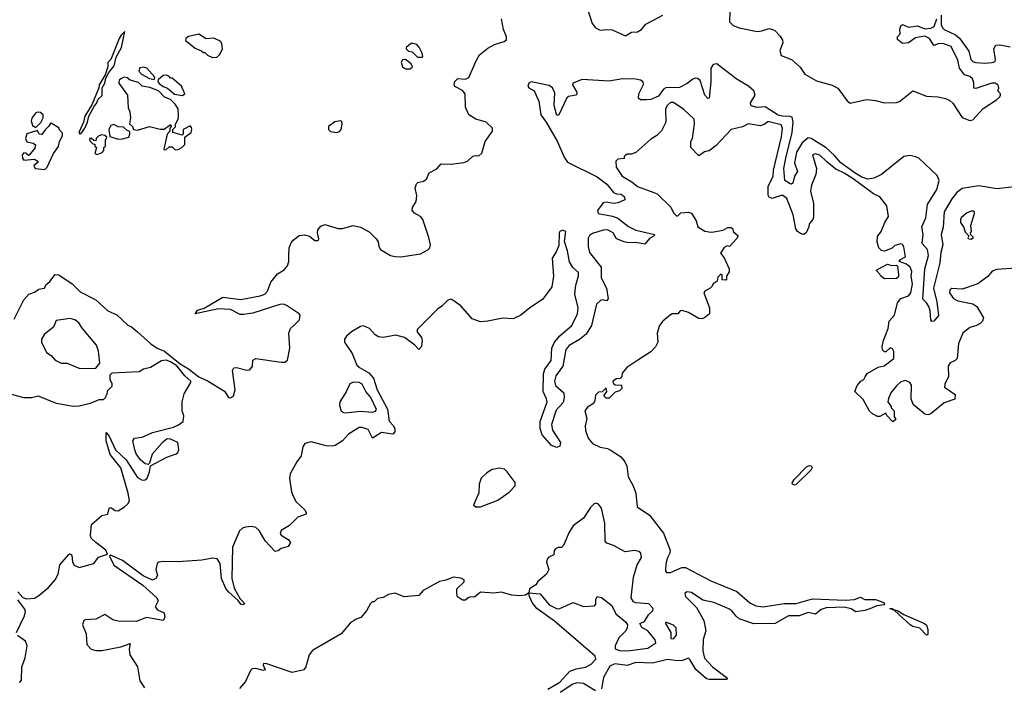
# Model space of a CAD drawing. Extents: x 1980017 to 2252640, y 74400 to 266395.
# Tile 377 of 388: x 2218657 to 2225236, y 227051 to 231500. Entities that reach past the tile are written whole.
import ezdxf

# ---------------------------------------------------------------- set-up
doc = ezdxf.new("R2010")
doc.units = 0

msp = doc.modelspace()

# ---------------------------------------------------------------- linework, layer by layer
at = {"layer": '0CON20XD'}
for points in [[(2222446.7, 231585), (2222482.2, 231475), (2222504.8, 231444.9), (2222535, 231429.7), (2222574.8, 231435.2), (2222615, 231431.8), (2222705, 231391.5), (2222745, 231416), (2222785, 231418.6), (2222811.4, 231435), (2222841, 231469), (2222955, 231530.8)], [(2223402.7, 231555), (2223400.3, 231485), (2223425, 231460.5), (2223465, 231446), (2223585, 231421.9), (2223615, 231424.5), (2223665, 231440.7), (2223699.4, 231429.4), (2223739, 231389), (2223753.6, 231363.6), (2223755.3, 231345), (2223735.6, 231295), (2223745, 231260.7), (2223814.5, 231234.5), (2223873, 231183), (2223902.3, 231135), (2223981.5, 231091.5), (2224085, 231062.3), (2224123.4, 231043.4), (2224185, 230958.2), (2224205, 230942.2), (2224315, 230966.8), (2224375, 230959.7), (2224435, 230943.3), (2224515, 230946.1), (2224535, 230954.1), (2224625, 231024.2), (2224715, 230989.8), (2224793.3, 230983.3), (2224842.7, 230972.7), (2224870.9, 230960.9), (2224892.1, 230942.1), (2224955, 230845.4), (2225005, 230825.6), (2225025, 230830), (2225093.7, 230906.4), (2225183.8, 230965), (2225206.7, 230985), (2225210, 230995), (2225210, 231005), (2225192.5, 231025), (2225198.8, 231041.2), (2225195, 231062.5), (2225175, 231075.7), (2225152.5, 231075), (2225045, 231040), (2225033.3, 231043.3), (2225033, 231077), (2225022.5, 231105), (2225005, 231121.4), (2224970.5, 231130.5), (2224935.9, 231175.9), (2224925, 231228.8), (2224881.7, 231321.7), (2224825, 231341.2), (2224795, 231339.2), (2224765, 231326.7), (2224736, 231375), (2224705, 231390), (2224642.3, 231377.7), (2224595.8, 231344.2), (2224555, 231340), (2224523, 231367), (2224523.3, 231385), (2224540, 231405), (2224538, 231435), (2224545, 231460), (2224555, 231468.8), (2224595, 231450), (2224655, 231459.2), (2224705, 231438), (2224745, 231442.5), (2224766.9, 231455), (2224785, 231506)], [(2224815, 231530), (2224813.3, 231465), (2224821.9, 231445), (2224835, 231433.3), (2224909.3, 231399.3), (2224937.1, 231377.1), (2224998.7, 231288.7), (2225011.8, 231235), (2225025, 231219.5), (2225045, 231213.1), (2225105, 231210), (2225155.5, 231214.5), (2225175, 231221.2), (2225178, 231235)], [(2221311.6, 230325), (2221300, 230375), (2221308, 230402), (2221317.9, 230412.1), (2221355, 230420.6), (2221375, 230434.3), (2221392.8, 230477.2), (2221445, 230502.7), (2221473.6, 230536.4), (2221540, 230535), (2221625, 230544.7), (2221649.4, 230555), (2221685, 230588.1), (2221703.2, 230593.2), (2221725, 230590.5), (2221745, 230607.5), (2221766.4, 230685), (2221817.3, 230755), (2221816.2, 230775), (2221775, 230815.5), (2221705, 230834.5), (2221657.3, 230865), (2221635.2, 230914.8), (2221634.6, 231005), (2221615, 231026.8), (2221563.8, 231053.8), (2221559.7, 231065), (2221565, 231086.8), (2221584, 231106), (2221635, 231102), (2221657.4, 231112.6), (2221706.4, 231225), (2221730.2, 231265), (2221785, 231309.6), (2221830.4, 231335), (2221895, 231353.1), (2221908.8, 231365), (2221909.3, 231385), (2221888.8, 231435), (2221875.3, 231505.3)], [(2219065, 230737.5), (2219093.3, 230775), (2219111.2, 230815), (2219118.8, 230855), (2219156.2, 230925), (2219169.7, 230940.3), (2219180.8, 230969.2), (2219207, 230993), (2219208.8, 231045), (2219225.8, 231075), (2219231.7, 231108.3), (2219252, 231148), (2219287.7, 231192.3), (2219300.6, 231249.4), (2219336.9, 231313.1), (2219360, 231420), (2219335, 231396.7), (2219322, 231375), (2219265.8, 231234.2), (2219246.4, 231213.6), (2219246.1, 231183.9), (2219228.8, 231131.2), (2219188.8, 231065), (2219186.7, 231045), (2219138, 230932), (2219093.3, 230855), (2219084.1, 230815.9), (2219055, 230750), (2219055, 230740), (2219065, 230737.5)], [(2219945, 231247.5), (2219975, 231250), (2219995, 231267.5), (2220011.2, 231305), (2220008.3, 231338.3), (2220000, 231355), (2219955, 231377.5), (2219903, 231373), (2219855, 231403.3), (2219785, 231387.5), (2219767.5, 231375), (2219765, 231360), (2219829.3, 231309.3), (2219875, 231290), (2219885, 231280), (2219895, 231280), (2219913, 231263), (2219945, 231247.5)], [(2221345, 231250), (2221350, 231255), (2221347, 231277), (2221327, 231317), (2221310, 231335), (2221275, 231342.5), (2221240, 231315), (2221240, 231305), (2221255, 231290), (2221280, 231285), (2221315, 231250), (2221345, 231250)], [(2225178, 231235), (2225165.6, 231305), (2225180.3, 231329.7), (2225205, 231332.5), (2225275, 231317.8)], [(2221235, 231171.2), (2221265, 231172.5), (2221282.5, 231185), (2221273.3, 231205), (2221235, 231233.8), (2221215, 231232.5), (2221206.7, 231215), (2221214.2, 231184.2), (2221235, 231171.2)], [(2225305, 230381.8), (2225185, 230370.5), (2225065, 230389.6), (2224955, 230372.3), (2224918.8, 230345), (2224885, 230303.5), (2224834.6, 230215), (2224827.4, 230112.6), (2224814.9, 230065), (2224824.4, 229995), (2224810.9, 229945), (2224804.6, 229875.4), (2224763.4, 229705), (2224785, 229613.3), (2224796.2, 229523.8), (2224765, 229484), (2224752.4, 229482.4), (2224744.7, 229494.7), (2224740.7, 229555), (2224732.2, 229582.2), (2224716.9, 229606.9), (2224691.1, 229631.1), (2224704.1, 229835), (2224728.5, 229925), (2224722.3, 229965), (2224687, 230005), (2224693.1, 230065), (2224684.5, 230115), (2224712.3, 230175), (2224722.4, 230265), (2224784.9, 230365.1), (2224800.8, 230425), (2224788.1, 230458.1), (2224665, 230573.5), (2224644.5, 230584.4), (2224605, 230592.1), (2224565, 230586.7), (2224415.6, 230465), (2224365, 230439.7), (2224325, 230434.9), (2224285, 230447.8), (2224238.6, 230475), (2224142.6, 230542.6), (2224102.4, 230592.4), (2224045, 230643.6), (2223945, 230705.4), (2223925, 230711.3), (2223885, 230676.1), (2223847.8, 230615), (2223834.2, 230544.2), (2223854.6, 230485), (2223834.8, 230455.2), (2223821.9, 230408.1), (2223815, 230400.9), (2223805, 230402.2), (2223770.5, 230425), (2223763.8, 230505), (2223775.7, 230575), (2223819.4, 230745), (2223825.4, 230815.4), (2223817.9, 230847.9), (2223804, 230854), (2223755, 230854.7), (2223725, 230861.8), (2223638, 230918), (2223585, 230913.8), (2223544.6, 230924.6), (2223539.2, 230945), (2223571.6, 230995), (2223562.4, 231025), (2223526.6, 231056.6), (2223444, 231104), (2223315, 231205.2), (2223290.4, 231199.6), (2223274.9, 231175.1), (2223274.8, 231084.8), (2223264.5, 230975.6), (2223255, 230973.3), (2223235, 230996.5), (2223203.2, 231093.2), (2223187, 231107), (2223175, 231108.6), (2223155, 231102.6), (2223116.2, 231073.8), (2223065, 231047.3), (2222974.1, 231045), (2222959.5, 231035), (2222925, 230987.8), (2222875, 230966.3), (2222844.7, 230964.7)], [(2219555, 231100), (2219560, 231115), (2219506.4, 231176.4), (2219485, 231182.5), (2219460.7, 231179.3), (2219453.3, 231155), (2219470, 231135), (2219525, 231107.5), (2219555, 231100)], [(2219745, 230992.5), (2219760, 231005), (2219737.5, 231055), (2219675, 231110), (2219665, 231110), (2219653, 231123), (2219635, 231130), (2219615, 231126.2), (2219581.7, 231098.3), (2219580, 231085), (2219590.7, 231070.7), (2219615, 231052.5), (2219645, 231042.5), (2219691.2, 231001.2), (2219745, 230992.5)], [(2222844.7, 230964.7), (2222805, 230963.9), (2222791.8, 230975), (2222794.2, 231005), (2222825.9, 231065.9), (2222822.9, 231085), (2222805, 231096.3), (2222775, 231103.2), (2222685, 231105.6), (2222595, 231088.6), (2222415, 231101.2), (2222354, 231075), (2222351.2, 231065), (2222378.7, 231015), (2222378.9, 231001.1), (2222373.8, 230995), (2222325, 230985.6), (2222313.1, 230976.8), (2222258.9, 230865), (2222245, 230858.8), (2222227.5, 230927.5), (2222232.1, 231012.1), (2222218, 231045), (2222195, 231061.1), (2222075, 231084.7), (2222057.9, 231075), (2222051.2, 231055), (2222058.1, 231045), (2222094.7, 231024.7), (2222126.3, 230955), (2222138.5, 230865), (2222174.3, 230814.3), (2222248.6, 230688.6), (2222297, 230577), (2222318.2, 230548.2), (2222515, 230450.8), (2222579.9, 230399.9), (2222625, 230344.4), (2222645, 230336.1), (2222675, 230334.7), (2222698, 230315), (2222701.2, 230295), (2222655, 230275.2), (2222625, 230271.3), (2222575, 230281), (2222555, 230276.8), (2222517.8, 230225), (2222521.5, 230205), (2222617.7, 230187.7), (2222652.7, 230172.7), (2222725, 230117.6), (2222774, 230094), (2222898.8, 230065), (2222897.5, 230055), (2222865, 230036.9), (2222835, 230000.6), (2222775, 230011.2), (2222725, 230009.7), (2222695.7, 230015.7), (2222643.8, 230035), (2222623.2, 230075), (2222585, 230095.5), (2222555, 230093.4), (2222485, 230071.7), (2222465, 230057.6), (2222455, 230040.6), (2222455.3, 229985), (2222465, 229944.5), (2222542.7, 229845), (2222542.8, 229775), (2222578.8, 229705), (2222588.3, 229635), (2222578.3, 229621.7), (2222553.3, 229626.7), (2222536.8, 229623.2), (2222511, 229599), (2222478.8, 229455), (2222442.6, 229397.4), (2222397.9, 229362.1), (2222327.6, 229322.4), (2222307.2, 229295), (2222286.3, 229185), (2222240, 229120), (2222230.7, 229085), (2222238, 229055), (2222293.3, 229005), (2222295.9, 228975), (2222288.8, 228941.2), (2222240.5, 228889.5), (2222210.7, 228795), (2222216.6, 228756.6), (2222270, 228675), (2222265, 228650), (2222245, 228641.4), (2222210, 228655), (2222148.2, 228725), (2222135, 228766.7), (2222134.3, 228815), (2222180.7, 228945), (2222178.1, 228965), (2222154.4, 229015.6), (2222156.2, 229133.8), (2222165.7, 229165), (2222207.1, 229222.9), (2222213.4, 229305), (2222230, 229345), (2222265, 229387.8), (2222346.6, 229455), (2222385.2, 229535), (2222389.3, 229575), (2222366.9, 229665), (2222372.8, 229725), (2222391.7, 229788.3), (2222390.2, 229810.2), (2222353.5, 229843.4), (2222331, 229881), (2222318.4, 229955), (2222297.9, 230017.9), (2222306.7, 230085), (2222285, 230092.3), (2222266.4, 230085), (2222261.4, 230075), (2222259.6, 229990.5), (2222242.2, 229947.8), (2222214.1, 229905), (2222224.7, 229785), (2222212.9, 229715), (2222149.2, 229630.8), (2222066.5, 229575), (2222005.7, 229524.3), (2221955, 229500.5), (2221884.2, 229505.8), (2221785, 229484), (2221735, 229480.3), (2221681.4, 229501.4), (2221605, 229588.5), (2221545, 229628.8), (2221535, 229631.1), (2221515, 229622.9), (2221477.2, 229585), (2221447.8, 229565), (2221315, 229430.8), (2221311.2, 229415), (2221341.5, 229375), (2221346.5, 229355), (2221340.8, 229315), (2221325, 229296.7), (2221296.9, 229325), (2221228.5, 229375), (2221169.3, 229390.7), (2221085, 229376.7), (2221055, 229380), (2221032.8, 229392.8), (2220995, 229435.6), (2220955, 229454.2), (2220935, 229449.4), (2220875, 229413.8), (2220840, 229385), (2220827.7, 229365), (2220827.9, 229345), (2220877.9, 229267.9), (2220910.5, 229190.5), (2220926.7, 229175), (2220990.5, 229140.5), (2221020.5, 229105), (2221045.6, 229025), (2221115, 228896.7), (2221125, 228816.7), (2221155.4, 228785.4), (2221163.6, 228766.4), (2221163.9, 228746.1), (2221149.2, 228730.8), (2221075, 228741.5), (2221015, 228703.8), (2220985, 228760.4), (2220945, 228774.7), (2220925, 228773.6), (2220855, 228728.9), (2220815, 228685.2), (2220765, 228654.1), (2220745, 228648.8), (2220705, 228650.9), (2220605, 228679.1), (2220562.8, 228667.2), (2220549.5, 228645), (2220537.7, 228585), (2220507.9, 228545), (2220464.4, 228465), (2220459.1, 228435), (2220473.5, 228345), (2220484.3, 228315), (2220505, 228278), (2220561.2, 228225), (2220572.2, 228205), (2220570.6, 228195), (2220515, 228175.4), (2220460.1, 228119.9), (2220404.3, 228085), (2220397.1, 228065), (2220404.3, 228055), (2220451.1, 228025), (2220465.6, 228005), (2220450.2, 227979.8), (2220405.2, 227964.8), (2220385, 227949.1), (2220365, 227945.5), (2220296.7, 228016.7), (2220256.7, 228086.7), (2220235, 228105.2), (2220205, 228112.1), (2220165, 228108.9), (2220145, 228102.2), (2220125.9, 228084.1), (2220078.1, 227975), (2220074.7, 227765), (2220090.7, 227700.7), (2220129.1, 227629.1), (2220154, 227605), (2220158.8, 227595), (2220150.7, 227589.3), (2220135, 227593.3), (2220117.9, 227617.9), (2220054.2, 227674.2), (2220035, 227698.9), (2220006.3, 227765), (2219996.2, 227866.2), (2219976.7, 227896.7), (2219945, 227901.7), (2219875, 227887.3), (2219714.5, 227875.5), (2219615, 227878.3), (2219586, 227875), (2219575.7, 227865), (2219566.7, 227825), (2219577.1, 227785), (2219565.9, 227764.1), (2219545, 227753.4), (2219483.1, 227783.1), (2219343.2, 227885), (2219275, 227917.7), (2219265, 227920.8), (2219256.2, 227915), (2219285.9, 227855), (2219479.8, 227719.8), (2219573.6, 227635), (2219581.4, 227615), (2219563.3, 227575), (2219577.5, 227555), (2219622.5, 227535), (2219627.5, 227505), (2219616.2, 227483.8), (2219505, 227504.7), (2219435, 227477), (2219315, 227479.6), (2219279.6, 227489.6), (2219225, 227523.8), (2219165, 227492.9), (2219095, 227489.7), (2219085, 227484.4), (2219076.1, 227455), (2219100.9, 227395), (2219105.4, 227325), (2219135, 227293.5), (2219165, 227284.2), (2219205, 227284.2), (2219332.4, 227307.6), (2219395, 227330), (2219387.8, 227292.2), (2219392.1, 227255), (2219444.6, 227175), (2219460.5, 227080.5), (2219490, 227035)], [(2219695, 230630), (2219715, 230632.5), (2219740, 230645), (2219760, 230665), (2219760, 230715), (2219802.5, 230745), (2219807.5, 230765), (2219805, 230780), (2219795, 230790), (2219750, 230765), (2219750, 230735), (2219741.7, 230728.3), (2219680, 230745), (2219680, 230765), (2219697, 230783), (2219698.3, 230801.7), (2219716.7, 230835), (2219718.8, 230855), (2219716.2, 230905), (2219696.7, 230935), (2219665, 230967.5), (2219625, 230982.5), (2219583.6, 231023.6), (2219526.4, 231046.4), (2219475, 231056.7), (2219450, 231080), (2219396.1, 231096.1), (2219375, 231111.2), (2219355, 231116), (2219332.5, 231105), (2219322.5, 231095), (2219320, 231075), (2219377.5, 230995), (2219381.7, 230911.7), (2219392.5, 230885), (2219397.5, 230845), (2219390, 230805), (2219410, 230785), (2219417, 230767), (2219445, 230761.2), (2219525, 230786.2), (2219595, 230767.5), (2219621.7, 230768.3), (2219665, 230800), (2219670, 230785), (2219660, 230775), (2219660, 230755), (2219642.5, 230735), (2219620, 230635), (2219625, 230630), (2219635, 230632.5), (2219655, 230650), (2219675, 230650), (2219695, 230630)], [(2224306.7, 229113.3), (2224320, 229135), (2224393, 229177), (2224433.6, 229186.4), (2224497.5, 229235), (2224497, 229283), (2224489.3, 229299.3), (2224474, 229306), (2224445, 229280), (2224435, 229280), (2224423, 229293), (2224420, 229315), (2224428.8, 229355), (2224460, 229435), (2224466.7, 229485), (2224501.2, 229525), (2224521.7, 229608.3), (2224545, 229637.5), (2224595, 229653.8), (2224610.8, 229675), (2224623.3, 229735), (2224614.2, 229785), (2224617.3, 229817.3), (2224607.5, 229845), (2224582.5, 229865), (2224533, 229883), (2224542.7, 229897.3), (2224576.7, 229915), (2224565, 229982.5), (2224555, 229997.5), (2224545, 230002.5), (2224505, 229990), (2224487, 229973), (2224435, 229952.5), (2224415, 229957.5), (2224397.5, 229975), (2224387.5, 230015), (2224388.3, 230051.7), (2224412.5, 230085), (2224437.5, 230145), (2224462.5, 230185), (2224450, 230255), (2224405, 230316.7), (2224362.5, 230335), (2224225, 230436.9), (2224166.4, 230475), (2224110.5, 230500.5), (2224049.2, 230549.2), (2224004, 230595), (2223975, 230602.9), (2223955, 230596.2), (2223981.1, 230505), (2223975.6, 230465), (2223948.6, 230395), (2223940, 230355), (2223960.7, 230270.7), (2223960.7, 230179.3), (2223957.5, 230165), (2223931.2, 230135), (2223930, 230115), (2223912.5, 230075), (2223895, 230063.3), (2223875, 230070), (2223855, 230083.3), (2223843.1, 230103.1), (2223824.3, 230195), (2223783.8, 230305), (2223756.7, 230325), (2223745, 230325.8), (2223685, 230303.8), (2223664.1, 230314.1), (2223657.3, 230327.3), (2223658.9, 230385), (2223691.1, 230455), (2223694.5, 230495), (2223747.6, 230717.6), (2223754.3, 230774.3), (2223745, 230796.9), (2223665, 230817.5), (2223655, 230817.5), (2223630.7, 230799.3), (2223605, 230790), (2223525, 230803.3), (2223485.8, 230784.2), (2223410, 230765), (2223311.7, 230658.3), (2223265, 230622.5), (2223233, 230617), (2223195, 230590), (2223142.5, 230645), (2223142.5, 230685), (2223153, 230707), (2223166.2, 230805), (2223163.8, 230835), (2223095, 230900), (2223025.9, 230945.9), (2223005, 230946.2), (2222985, 230928.8), (2222971.2, 230905), (2222973.3, 230815), (2222945, 230757.5), (2222915, 230726.7), (2222875, 230701.2), (2222775, 230613.3), (2222745, 230601.2), (2222715, 230601.2), (2222696.7, 230585), (2222695, 230572.5), (2222653, 230567), (2222640, 230555), (2222642.5, 230515), (2222682.5, 230455), (2222747.2, 230417.2), (2222785, 230384.3), (2222894.2, 230345.8), (2222917.5, 230335), (2223007.7, 230247.7), (2223025, 230210), (2223045, 230190), (2223055, 230190), (2223075, 230210), (2223125, 230212.5), (2223146.1, 230206.1), (2223177.5, 230155), (2223187.5, 230115), (2223235, 230086.7), (2223275, 230078.8), (2223295, 230081.2), (2223356.4, 230093.6), (2223388.3, 230111.7), (2223411.7, 230111.7), (2223421.7, 230101.7), (2223423.6, 230083.6), (2223457.5, 230055), (2223447.5, 230035), (2223400, 229985), (2223385, 229987.5), (2223365, 229977.5), (2223340.7, 229939.3), (2223365, 229907.5), (2223397.5, 229835), (2223397.5, 229815), (2223380, 229785), (2223380, 229765), (2223375, 229760), (2223351.7, 229761.7), (2223350, 229795), (2223341.7, 229798.3), (2223321.7, 229778.3), (2223318.3, 229751.7), (2223290, 229735), (2223285, 229720), (2223270, 229705), (2223233.9, 229686.1), (2223227.5, 229675), (2223266.2, 229575), (2223266.4, 229533.6), (2223233.6, 229506.4), (2223215, 229500), (2223195, 229503.3), (2223125, 229543.3), (2223083, 229557), (2223070, 229555), (2223055, 229533.3), (2223017, 229533), (2223005, 229527.5), (2222954, 229486), (2222931.2, 229455), (2222916.2, 229405), (2222920, 229345), (2222905, 229312.5), (2222875, 229280), (2222787.5, 229225), (2222713.6, 229176.4), (2222681.7, 229138.3), (2222680, 229115), (2222668.3, 229101.7), (2222645, 229100), (2222620, 229085), (2222621.7, 229071.7), (2222635, 229060), (2222678.3, 229058.3), (2222680, 229035), (2222665, 229020), (2222635, 229010), (2222595, 228970), (2222575, 228970), (2222560, 228985), (2222580, 229015), (2222575, 229040), (2222548.3, 229011.7), (2222525, 229010), (2222505, 228990), (2222500, 228955), (2222490, 228935), (2222450.4, 228909.5), (2222433.6, 228886.4), (2222445.8, 228835), (2222435.6, 228785), (2222438.1, 228755), (2222455, 228703.8), (2222485, 228668), (2222535, 228642.5), (2222585, 228633.8), (2222602.5, 228625), (2222671.3, 228581.3), (2222699.1, 228549.1), (2222712.7, 228515), (2222723.5, 228445), (2222756.7, 228385), (2222773.5, 228335), (2222783.3, 228245), (2222865, 228188.8), (2222957.8, 228067.8), (2223003.1, 227955), (2223002.1, 227935), (2222985.9, 227904.1), (2222976.1, 227875), (2222971.7, 227831.7), (2222971.5, 227815), (2222978.8, 227805), (2223005, 227804.6), (2223080.9, 227839.1), (2223105, 227838.5), (2223275, 227750.3), (2223448.3, 227678.3), (2223535, 227602.3), (2223575, 227582.7), (2223625, 227576.2), (2223765, 227598.6), (2223845, 227598), (2223955, 227628.9), (2224175, 227620), (2224235, 227624.2), (2224275, 227640), (2224305, 227624), (2224375, 227624.2), (2224430, 227605), (2224435, 227590), (2224385, 227581.4), (2224337.3, 227562.7), (2224305, 227551.1), (2224245, 227542.5), (2224212.1, 227562.1), (2224165, 227574.6), (2224045, 227568.2), (2224011.4, 227558.6), (2223975, 227527.1), (2223925, 227537.2), (2223864.8, 227515.2), (2223795, 227515.3), (2223706, 227464), (2223563.1, 227463.1), (2223465, 227496.2), (2223443.3, 227513.3), (2223415, 227550), (2223395, 227562.7), (2223295, 227605.3), (2223220.7, 227620.7), (2223145, 227671.9), (2223115, 227675.6), (2223102, 227665), (2223106.2, 227645), (2223180.3, 227570.3), (2223228.5, 227485), (2223241.9, 227415), (2223223.6, 227356.4), (2223221, 227281), (2223232.1, 227232.1), (2223286.9, 227175), (2223378, 227105), (2223386.2, 227095), (2223379.4, 227090.6), (2223265, 227089.4), (2223245, 227094.8), (2223175, 227156), (2223135, 227224.3), (2223125, 227231.9), (2223085, 227217.3), (2223055.4, 227214.6), (2222985, 227222.9), (2222885, 227200.2), (2222775, 227203.5), (2222715, 227184.7), (2222634.5, 227195.5), (2222600.5, 227179.5), (2222557.6, 227102.4), (2222545, 227027.5)], [(2218765, 230780), (2218797.5, 230812.5), (2218814.3, 230845), (2218813.1, 230865), (2218795, 230880), (2218775, 230882.9), (2218765, 230878), (2218737.3, 230842.7), (2218734.1, 230824.1), (2218742.9, 230792.9), (2218765, 230780)], [(2218825, 230498.6), (2218841.1, 230515), (2218882.5, 230605), (2218916.5, 230653.5), (2218922.5, 230685), (2218943.6, 230723.6), (2218942.5, 230742.5), (2218920, 230765), (2218920, 230775), (2218867.7, 230807.7), (2218860, 230805), (2218850, 230785), (2218826.2, 230763.8), (2218805, 230732), (2218786.7, 230735), (2218775, 230760), (2218704, 230736), (2218695.6, 230705), (2218704.4, 230684.4), (2218747.5, 230675), (2218763, 230663), (2218758, 230642), (2218720, 230595), (2218715, 230592.5), (2218698.3, 230608.3), (2218685, 230611.2), (2218674.1, 230595.9), (2218676, 230575), (2218685, 230562), (2218755, 230566.7), (2218777.5, 230555), (2218777.5, 230545), (2218752.5, 230525), (2218760, 230505), (2218825, 230498.6)], [(2219315, 230701.2), (2219345, 230703.3), (2219385.7, 230714.3), (2219393.8, 230735), (2219392.5, 230752.5), (2219375, 230760), (2219351.7, 230781.7), (2219315, 230783.3), (2219285, 230800), (2219265, 230793.3), (2219253.3, 230765), (2219260, 230720), (2219315, 230701.2)], [(2220775, 230746), (2220795, 230752.5), (2220805.7, 230765), (2220812.5, 230805), (2220810, 230820), (2220800, 230825), (2220761.7, 230818.3), (2220720, 230785), (2220720, 230765), (2220733, 230753), (2220775, 230746)], [(2219175, 230600), (2219207, 230613), (2219220, 230625), (2219220, 230645), (2219230, 230655), (2219230, 230695), (2219240, 230715), (2219227, 230727), (2219205, 230730), (2219186.4, 230723.6), (2219167.5, 230705), (2219165, 230690), (2219151.7, 230691.7), (2219135, 230707.5), (2219122.5, 230705), (2219125, 230690), (2219145, 230670), (2219158.3, 230668.3), (2219160, 230655), (2219170, 230645), (2219160, 230605), (2219175, 230600)], [(2218620.7, 229499.3), (2218685, 229626.7), (2218717.5, 229665), (2218755, 229678), (2218785, 229698.8), (2218822.5, 229705), (2218832.7, 229727.3), (2218859.4, 229750.6), (2218895, 229796.5), (2218918, 229795), (2219008.5, 229735), (2219060.9, 229680.9), (2219165, 229626.9), (2219245, 229553.3), (2219305, 229527.8), (2219379.4, 229459.4), (2219405, 229447.3), (2219443.8, 229413.8), (2219532.7, 229332.7), (2219575.5, 229305.5), (2219625, 229284), (2219729.2, 229199.2), (2219785, 229165.7), (2219853.2, 229113.2), (2219915.7, 229085), (2220026.2, 229016.2), (2220052.9, 228975), (2220065, 228971.8), (2220085.4, 228985), (2220097.5, 229025), (2220080, 229155), (2220087.7, 229172.3), (2220105.7, 229174.3), (2220175, 229156.5), (2220195, 229160), (2220211.5, 229185), (2220215.5, 229224.5), (2220234.6, 229235.4), (2220405, 229210), (2220428, 229212), (2220446.3, 229223.7), (2220461.7, 229305), (2220454.8, 229405), (2220467.4, 229435), (2220491.3, 229458.6), (2220526.2, 229495), (2220531.3, 229525), (2220524.6, 229535), (2220445, 229588.6), (2220422.4, 229597.6), (2220395, 229596.2), (2220215, 229537.6), (2220155, 229528.5), (2220130.3, 229530.3), (2220065, 229562.1), (2219985, 229566.9), (2219830, 229535), (2219845, 229558.8), (2219888.9, 229571.1), (2220015, 229646.5), (2220135, 229629.6), (2220263.8, 229655), (2220295, 229666.6), (2220313.4, 229685), (2220334.1, 229745.9), (2220379.7, 229800.3), (2220425, 229827.9), (2220446.9, 229855), (2220455.8, 229884.2), (2220454.8, 229925), (2220458.6, 229975), (2220470.6, 230009.4), (2220483.9, 230026.1), (2220525, 230056.7), (2220561.1, 230061.1), (2220593, 230053), (2220628.8, 230025), (2220651.2, 230025), (2220655.4, 230035), (2220646.6, 230075), (2220648.9, 230095), (2220669.7, 230120.3), (2220695, 230132), (2220785.4, 230104.7), (2220815, 230104.7), (2220885, 230123.7), (2220935, 230114.4), (2220991.2, 230081.2), (2221039.6, 230035), (2221052.2, 230015), (2221056.2, 229985), (2221067.2, 229965), (2221135.3, 229924.7), (2221165, 229916.7), (2221204.5, 229915.5), (2221336, 229935), (2221385, 229961.5), (2221396.4, 229975), (2221401.9, 229995), (2221391.2, 230045), (2221350.7, 230165), (2221335, 230183.8), (2221295, 230206.7), (2221278.6, 230225), (2221280.8, 230245), (2221307.1, 230285), (2221311.6, 230325)], [(2225015, 230033.8), (2225030, 230045), (2225011.7, 230061.7), (2225010, 230075), (2225017.5, 230085), (2225012.5, 230125), (2225037.5, 230205), (2225035, 230220), (2225015, 230220), (2224983.9, 230206.1), (2224947.5, 230175), (2224943, 230163), (2224942.5, 230145), (2224965, 230110), (2224975, 230080), (2225000, 230055), (2224993, 230043), (2225000, 230035), (2225015, 230033.8)], [(2225345, 229842.5), (2225185, 229830), (2225155, 229820), (2225126.4, 229783.6), (2225060, 229735), (2224955, 229698.8), (2224885, 229703.3), (2224872.5, 229695), (2224868.8, 229675), (2224895.9, 229635.9), (2224925, 229622), (2225025, 229600.8), (2225053.2, 229583.2), (2225096.4, 229506.4), (2225090, 229485), (2225075, 229470), (2225045.8, 229454.2), (2225005, 229443.3), (2224958.8, 229405), (2224928.8, 229335), (2224920, 229235), (2224908.3, 229221.7), (2224875, 229206.7), (2224860, 229185), (2224862.9, 229115), (2224838, 229065), (2224836.7, 229045), (2224906.7, 228995), (2224905.9, 228964.1), (2224835, 228938.6), (2224745, 228865.6), (2224725, 228860), (2224705, 228862.5), (2224627.5, 228927.5), (2224613.8, 228965), (2224615, 229057.5), (2224605, 229076), (2224575, 229087.5), (2224545, 229080), (2224515, 229053.8), (2224478.8, 229005), (2224462, 228968), (2224457.5, 228945), (2224480, 228915), (2224480, 228905), (2224500, 228885), (2224500, 228845), (2224510, 228835), (2224510, 228825), (2224491.7, 228811.7), (2224450, 228855), (2224445, 228870), (2224405, 228847.5), (2224388.3, 228848.3), (2224355, 228866.7), (2224334.2, 228884.2), (2224292.3, 228962.3), (2224237.5, 229015), (2224253.9, 229056.1), (2224277, 229083), (2224297.5, 229095), (2224306.7, 229113.3)], [(2224435, 229767.5), (2224410, 229785), (2224405, 229800), (2224380, 229825), (2224455, 229866.2), (2224485, 229856.7), (2224515, 229860), (2224521.7, 229851.7), (2224530, 229795), (2224528.3, 229781.7), (2224515, 229770), (2224435, 229767.5)], [(2219058.3, 229168.3), (2219165, 229170), (2219192.5, 229205), (2219183.3, 229285), (2219170, 229325), (2219076.7, 229435), (2219052.5, 229475), (2219025, 229493.3), (2218995, 229503.3), (2218900.7, 229489.3), (2218882.5, 229445), (2218822.3, 229397.7), (2218803.3, 229365), (2218803.3, 229345), (2218836.7, 229276.7), (2218867.5, 229255), (2218893.6, 229223.6), (2218933.6, 229203.6), (2218975, 229203.3), (2219058.3, 229168.3)], [(2218645, 227676.5), (2218678.6, 227638.6), (2218705, 227628.4), (2218755, 227634.8), (2218785, 227651), (2218849.3, 227705), (2218895, 227755.3), (2218914, 227795), (2218924.5, 227855.5), (2218985, 227925.5), (2218995, 227930.6), (2219005, 227920), (2219010.7, 227875), (2219020.8, 227855), (2219055, 227838.9), (2219152.5, 227865), (2219183.3, 227906.7), (2219243.3, 227926.7), (2219232.5, 227955), (2219164.8, 228004.8), (2219135.3, 228035), (2219130.4, 228055), (2219137, 228125), (2219204.8, 228185.2), (2219246.9, 228195), (2219255, 228235.7), (2219265, 228239.2), (2219295, 228220), (2219315, 228217), (2219356.4, 228243.6), (2219380, 228265), (2219391.3, 228285), (2219382.1, 228335), (2219332.2, 228505), (2219262.2, 228595), (2219233.9, 228685), (2219235, 228741.2), (2219255, 228717.1), (2219298.2, 228625), (2219369.3, 228559.3), (2219445, 228441.1), (2219475, 228421.8), (2219496.2, 228423.8), (2219508.8, 228435), (2219525, 228478.8), (2219531.7, 228518.3), (2219639.2, 228575), (2219702.4, 228597.6), (2219713.4, 228606.6), (2219720.9, 228625), (2219714.2, 228674.2), (2219665, 228696.7), (2219642, 228698), (2219608, 228671.9), (2219543.2, 228596.8), (2219523.6, 228536.4), (2219515, 228527.5), (2219495, 228531.2), (2219465, 228558.8), (2219435, 228599.4), (2219425.5, 228625), (2219413.8, 228685), (2219425, 228702.5), (2219475, 228710), (2219545, 228741.2), (2219685, 228777.5), (2219718.3, 228791.7), (2219750, 228815), (2219753, 228853), (2219742.5, 228885), (2219743.6, 228946.4), (2219755, 229000), (2219800, 229075), (2219800, 229085), (2219760.7, 229120.7), (2219706, 229186), (2219663.9, 229213.9), (2219635, 229223.3), (2219605, 229220), (2219530, 229175), (2219485, 229163.3), (2219455, 229147.5), (2219273, 229137), (2219260, 229125), (2219260, 229095), (2219271.7, 229071.7), (2219271.7, 229048.3), (2219241.7, 229018.3), (2219240, 228995), (2219231.7, 228988.3), (2219230, 228975), (2219215, 228960), (2219185, 228960), (2219127.5, 228935), (2219055, 228917.5), (2219015, 228914.3), (2218902.5, 228935), (2218783.8, 228983.8), (2218735, 228972.5), (2218685, 228973.1), (2218605, 228994.4)], [(2220825, 228872.1), (2220855, 228874), (2220934.6, 228884.5), (2221015, 228875.8), (2221035, 228883.8), (2221041.2, 228895), (2221004.2, 228975), (2220969.2, 229015), (2220945, 229062.9), (2220926, 229075), (2220885, 229077.1), (2220863.3, 229066.7), (2220837.8, 229012.2), (2220795.9, 228945), (2220794.3, 228924.3), (2220805, 228884.3), (2220825, 228872.1)], [(2221705, 228243.8), (2221735, 228244), (2221850.9, 228289.1), (2221927, 228343), (2221968, 228385), (2221967.3, 228407.3), (2221915, 228478.8), (2221895.6, 228495.6), (2221865, 228502), (2221815, 228492.9), (2221777.8, 228472.2), (2221740, 228435), (2221727.5, 228395), (2221725, 228337.5), (2221688.8, 228255), (2221705, 228243.8)], [(2223835, 228388.9), (2223820, 228395), (2223819.4, 228405), (2223835, 228429.4), (2223915, 228512.5), (2223935, 228520), (2223945, 228517.5), (2223951.4, 228505), (2223945, 228490.8), (2223845, 228393.5), (2223835, 228388.9)], [(2222672.3, 227282.3), (2222735, 227284.7), (2222855, 227300.4), (2222907.8, 227335), (2222902.7, 227355), (2222855, 227415.4), (2222815, 227437.3), (2222800.6, 227465), (2222832.3, 227477.6), (2222858.3, 227521.7), (2222888.3, 227551.7), (2222890, 227565), (2222860, 227595), (2222775, 227602.5), (2222758.8, 227608.8), (2222742.5, 227635), (2222758.2, 227775), (2222782.5, 227857.5), (2222812.2, 227905), (2222806.7, 227935), (2222795, 227945.4), (2222765, 227951.4), (2222703.6, 227943.6), (2222625, 227986.2), (2222580.7, 228000.7), (2222570, 228015), (2222566.1, 228135), (2222544.3, 228235), (2222525, 228262), (2222505, 228268), (2222495, 228263.8), (2222471.2, 228238.8), (2222425, 228167.5), (2222355, 228117.5), (2222327.5, 228075), (2222290, 227985), (2222277, 227973), (2222255, 227972.5), (2222237, 227963), (2222228.3, 227951.7), (2222225, 227922.5), (2222192.7, 227907.3), (2222181.2, 227895), (2222178, 227875), (2222192.5, 227825), (2222177.5, 227795), (2222120, 227745), (2222106.4, 227723.6), (2222063.6, 227696.4), (2222060, 227670), (2222133.6, 227663.6), (2222195, 227588.6), (2222247.3, 227562.7), (2222265, 227564.2), (2222355, 227605.7), (2222425, 227577.5), (2222497.5, 227582.5), (2222507.1, 227592.9), (2222506.7, 227625), (2222515, 227644.2), (2222545, 227639.2), (2222613.6, 227585), (2222639.8, 227529.8), (2222705, 227476.5), (2222717.5, 227455), (2222716.8, 227435), (2222706.2, 227415), (2222660.5, 227369.5), (2222635.5, 227315), (2222635.5, 227295.5), (2222672.3, 227282.3)], [(2222185, 227025.7), (2222267.1, 227072.9), (2222333.4, 227146.6), (2222375, 227162.3), (2222437.8, 227172.2), (2222475, 227191.5), (2222506.5, 227225), (2222503.3, 227245), (2222230.3, 227480.2), (2222112.3, 227565), (2222082.2, 227605), (2222062.5, 227645), (2222060, 227670), (2222036.4, 227653.6), (2221995, 227648.8), (2221945, 227654.2), (2221875, 227673.3), (2221825, 227667.5), (2221737, 227673), (2221695, 227640), (2221668.3, 227641.7), (2221653, 227637), (2221635, 227620), (2221615, 227620), (2221581.7, 227641.7), (2221577.5, 227665), (2221577.5, 227695), (2221627.5, 227742.5), (2221626.4, 227756.4), (2221605, 227767.5), (2221555, 227774.4), (2221505, 227753.1), (2221462.5, 227745), (2221352.5, 227685), (2221325, 227652.5), (2221225, 227643.3), (2221165, 227668), (2221122.3, 227657.7), (2221085, 227637.5), (2221048.3, 227631.7), (2221025, 227610), (2221011.7, 227608.3), (2221001.7, 227598.3), (2220975, 227550), (2220937.5, 227505), (2220905, 227492.5), (2220864.2, 227465.8), (2220805.5, 227394.5), (2220614.2, 227285), (2220592.2, 227255), (2220570, 227175), (2220555, 227154), (2220477, 227137), (2220307.5, 227195), (2220285, 227196.7), (2220283.3, 227185), (2220296.4, 227153.6), (2220285, 227150), (2220235, 227163.8), (2220209.3, 227160.7), (2220198.8, 227151.2), (2220165, 227077.5), (2220125, 227030)], [(2218634.8, 227405), (2218689.6, 227515), (2218695.2, 227545), (2218691.2, 227561.2), (2218645, 227621.5)], [(2224715, 227387.5), (2224672.2, 227432.2), (2224625, 227444.3), (2224606.2, 227455), (2224501.7, 227551.7), (2224470, 227565), (2224490, 227565), (2224490, 227560), (2224525, 227548.8), (2224564.1, 227524.1), (2224703.8, 227465), (2224715, 227453.3), (2224725.7, 227425), (2224725, 227390), (2224715, 227387.5)], [(2223025, 227361.9), (2223045, 227387.5), (2223044.3, 227435), (2223025, 227452.9), (2222975, 227472.5), (2222971.2, 227465), (2223007.3, 227405), (2223008.8, 227365), (2223025, 227361.9)], [(2218655, 227070.5), (2218668.5, 227085), (2218670.3, 227175), (2218692.9, 227235), (2218707.8, 227315), (2218695, 227346.5), (2218641.3, 227385)], [(2222505, 227014.6), (2222425, 227062.7), (2222385, 227068.5), (2222351.9, 227058.1), (2222267.4, 227002.6)]]:
    msp.add_lwpolyline(points, dxfattribs=at)

doc.saveas('drawing.dxf')
